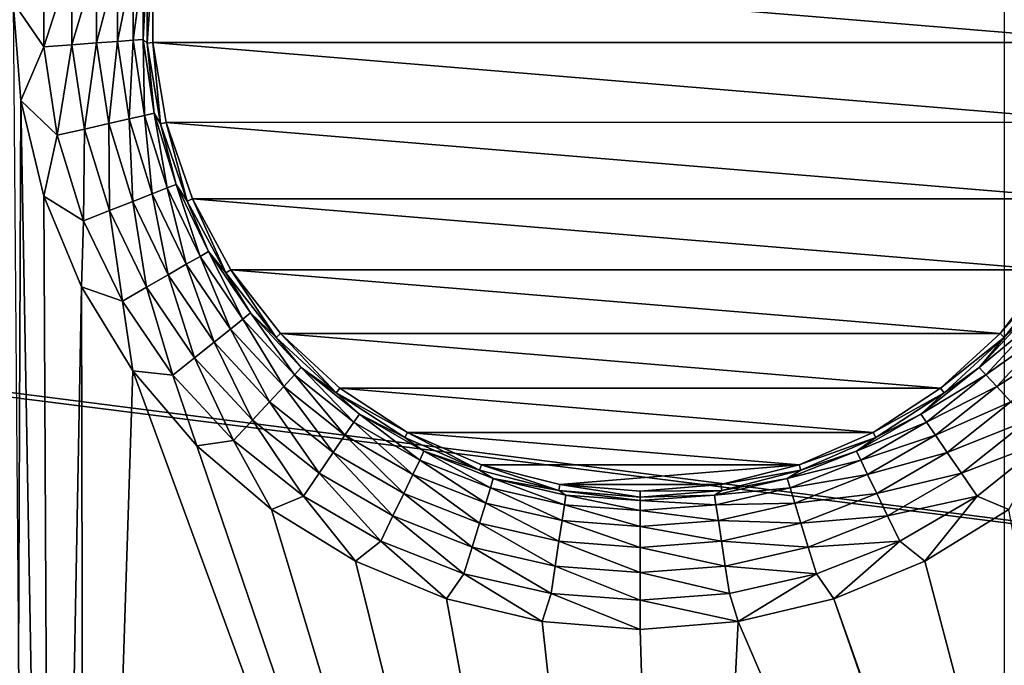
# Model space of a CAD drawing. Header units: metres. Extents: x -205 to 205, y -104 to 104.
# Tile 1019 of 1056: x 20 to 28, y -30 to -25. Entities that reach past the tile are written whole.
import ezdxf

# ---------------------------------------------------------------- set-up
doc = ezdxf.new("R2010")
doc.units = ezdxf.units.M
doc.layers.add('solid_01_2-CONSUMER_EHM_BOX_SW0001', color=7, linetype='CONTINUOUS')

msp = doc.modelspace()

# ---------------------------------------------------------------- linework, layer by layer
at = {"layer": 'solid_01_2-CONSUMER_EHM_BOX_SW0001'}
for points in [[(27.853924, 67.360435), (-0.010849, -74.95858), (-0.010778, 75.04142)], [(27.853924, 67.360435), (27.752735, 66.82019), (-0.010849, -74.95858)], [(27.752735, 66.82019), (27.752735, 66.262619), (-0.010849, -74.95858)], [(27.752672, -66.17981), (-0.010849, -74.95858), (27.752735, 66.262619)], [(-42.500065, -37.458561, 108.5), (42.499969, 37.541401, 108.5), (-42.500031, 37.541439, 108.5)], [(-42.500065, -37.458561, 108.5), (42.499935, -37.458599, 108.5), (42.499969, 37.541401, 108.5)], [(-40.59803, -20.260258, 63.099998), (40.597908, -30.516182, 63.099998), (-40.598034, -30.515982, 63.099998)], [(-40.59803, -20.260258, 63.099998), (-39.498363, -20.260258, 63.099998), (40.597908, -30.516182, 63.099998)], [(40.597908, -30.516182, 63.099998), (-39.498363, -20.260258, 63.099998), (39.498245, -20.260296, 63.099998)], [(20.491488, -25.296452, 6.024549), (20.491488, -24.620729, 6.024549), (20.258633, -24.958403, 6)], [(20.701511, -24.636467, 6.097567), (20.491488, -24.620729, 6.024549), (20.491488, -25.296452, 6.024549)], [(20.701511, -24.636467, 6.097567), (20.491488, -25.296452, 6.024549), (20.701511, -25.280712, 6.097567)], [(20.701511, -24.636467, 6.097567), (20.701511, -25.280712, 6.097567), (20.890188, -24.650608, 6.215427)], [(20.701511, -25.280712, 6.097567), (20.890188, -25.266573, 6.215427), (20.890188, -24.650608, 6.215427)], [(20.890188, -24.650608, 6.215427), (20.890188, -25.266573, 6.215427), (21.048141, -24.662445, 6.372272)], [(20.890188, -25.266573, 6.215427), (21.048141, -25.254736, 6.372272), (21.048141, -24.662445, 6.372272)], [(21.048141, -24.662445, 6.372272), (21.048141, -25.254736, 6.372272), (21.167522, -24.671391, 6.560308)], [(21.048141, -25.254736, 6.372272), (21.167522, -25.24579, 6.560308), (21.167522, -24.671391, 6.560308)], [(21.167522, -24.671391, 6.560308), (21.167522, -25.24579, 6.560308), (21.242401, -24.677002, 6.770193)], [(21.167522, -25.24579, 6.560308), (21.242401, -25.240179, 6.770193), (21.242401, -24.677002, 6.770193)], [(21.242401, -25.240179, 6.770193), (21.271368, -25.267536, 6.991273), (21.27137, -24.649622, 6.991273)], [(21.242401, -24.677002, 6.770193), (21.242401, -25.240179, 6.770193), (21.27137, -24.649622, 6.991273)], [(21.314905, -24.65354, 12), (21.27137, -24.649622, 6.991273), (21.271368, -25.267536, 6.991273)], [(21.314917, -25.263788, 12), (21.314905, -24.65354, 12), (21.271368, -25.267536, 6.991273)], [(28.684961, -24.653397, 12), (21.314905, -24.65354, 12), (28.684973, -25.263645, 12)], [(28.684973, -25.263645, 12), (21.314905, -24.65354, 12), (21.314917, -25.263788, 12)], [(20.31698, -25.700136, 6), (20.258633, -24.958403, 6), (20.299936, -29.95859, 6)], [(20.491488, -25.296452, 6.024549), (20.258633, -24.958403, 6), (20.31698, -25.700136, 6)], [(20.592197, -25.964628, 6.024549), (20.491488, -25.296452, 6.024549), (20.31698, -25.700136, 6)], [(20.701511, -25.280712, 6.097567), (20.491488, -25.296452, 6.024549), (20.592197, -25.964628, 6.024549)], [(20.701511, -25.280712, 6.097567), (20.592197, -25.964628, 6.024549), (20.797531, -25.917763, 6.097567)], [(20.701511, -25.280712, 6.097567), (20.797531, -25.917763, 6.097567), (20.890188, -25.266573, 6.215427)], [(20.797531, -25.917763, 6.097567), (20.981993, -25.87566, 6.215427), (20.890188, -25.266573, 6.215427)], [(20.890188, -25.266573, 6.215427), (20.981993, -25.87566, 6.215427), (21.048141, -25.254736, 6.372272)], [(20.981993, -25.87566, 6.215427), (21.136417, -25.840414, 6.372272), (21.048141, -25.254736, 6.372272)], [(21.048141, -25.254736, 6.372272), (21.136417, -25.840414, 6.372272), (21.167522, -25.24579, 6.560308)], [(21.136417, -25.840414, 6.372272), (21.253132, -25.813774, 6.560308), (21.167522, -25.24579, 6.560308)], [(21.167522, -25.24579, 6.560308), (21.253132, -25.813774, 6.560308), (21.242401, -25.240179, 6.770193)], [(21.242401, -25.240179, 6.770193), (21.326338, -25.797066, 6.770193), (21.271368, -25.267536, 6.991273)], [(21.253132, -25.813774, 6.560308), (21.326338, -25.797066, 6.770193), (21.242401, -25.240179, 6.770193)], [(21.314917, -25.263788, 12), (21.271368, -25.267536, 6.991273), (21.37307, -25.877026, 6.991273)], [(21.326338, -25.797066, 6.770193), (21.37307, -25.877026, 6.991273), (21.271368, -25.267536, 6.991273)], [(28.684973, -25.263645, 12), (21.314917, -25.263788, 12), (28.58444, -25.866274, 12)], [(21.415495, -25.866501, 12), (21.314917, -25.263788, 12), (21.37307, -25.877026, 6.991273)], [(28.58444, -25.866274, 12), (21.314917, -25.263788, 12), (21.415495, -25.866501, 12)], [(20.31698, -25.700136, 6), (20.299936, -29.95859, 6), (20.55302, -38.958591, 6)], [(20.490646, -26.423609, 6), (20.31698, -25.700136, 6), (20.55302, -38.958591, 6)], [(20.592197, -25.964628, 6.024549), (20.31698, -25.700136, 6), (20.490646, -26.423609, 6)], [(21.136417, -25.840414, 6.372272), (21.310999, -26.406393, 6.372272), (21.253132, -25.813774, 6.560308)], [(21.253132, -25.813774, 6.560308), (21.42244, -26.362656, 6.560308), (21.326338, -25.797066, 6.770193)], [(21.310999, -26.406393, 6.372272), (21.42244, -26.362656, 6.560308), (21.253132, -25.813774, 6.560308)], [(21.326338, -25.797066, 6.770193), (21.492336, -26.335222, 6.770193), (21.37307, -25.877026, 6.991273)], [(21.42244, -26.362656, 6.560308), (21.492336, -26.335222, 6.770193), (21.326338, -25.797066, 6.770193)], [(20.797531, -25.917763, 6.097567), (20.987425, -26.533386, 6.097567), (20.981993, -25.87566, 6.215427)], [(20.981993, -25.87566, 6.215427), (21.163551, -26.464262, 6.215427), (21.136417, -25.840414, 6.372272)], [(20.987425, -26.533386, 6.097567), (21.163551, -26.464262, 6.215427), (20.981993, -25.87566, 6.215427)], [(21.163551, -26.464262, 6.215427), (21.310999, -26.406393, 6.372272), (21.136417, -25.840414, 6.372272)], [(21.415495, -25.866501, 12), (21.37307, -25.877026, 6.991273), (21.573706, -26.46146, 6.991273)], [(21.492336, -26.335222, 6.770193), (21.573706, -26.46146, 6.991273), (21.37307, -25.877026, 6.991273)], [(28.58444, -25.866274, 12), (21.415495, -25.866501, 12), (28.386135, -26.443926, 12)], [(21.613796, -26.444046, 12), (21.415495, -25.866501, 12), (21.573706, -26.46146, 6.991273)], [(28.386135, -26.443926, 12), (21.415495, -25.866501, 12), (21.613796, -26.444046, 12)], [(20.79137, -26.610332, 6.024549), (20.592197, -25.964628, 6.024549), (20.490646, -26.423609, 6)], [(20.797531, -25.917763, 6.097567), (20.592197, -25.964628, 6.024549), (20.79137, -26.610332, 6.024549)], [(20.797531, -25.917763, 6.097567), (20.79137, -26.610332, 6.024549), (20.987425, -26.533386, 6.097567)], [(21.42244, -26.362656, 6.560308), (21.671661, -26.880173, 6.560308), (21.492336, -26.335222, 6.770193)], [(21.492336, -26.335222, 6.770193), (21.736691, -26.842628, 6.770193), (21.573706, -26.46146, 6.991273)], [(21.671661, -26.880173, 6.560308), (21.736691, -26.842628, 6.770193), (21.492336, -26.335222, 6.770193)], [(20.775354, -27.111006, 6), (20.490646, -26.423609, 6), (20.55302, -38.958591, 6)], [(20.79137, -26.610332, 6.024549), (20.490646, -26.423609, 6), (20.775354, -27.111006, 6)], [(21.163551, -26.464262, 6.215427), (21.430809, -27.019228, 6.215427), (21.310999, -26.406393, 6.372272)], [(21.310999, -26.406393, 6.372272), (21.567986, -26.940031, 6.372272), (21.42244, -26.362656, 6.560308)], [(21.430809, -27.019228, 6.215427), (21.567986, -26.940031, 6.372272), (21.310999, -26.406393, 6.372272)], [(21.567986, -26.940031, 6.372272), (21.671661, -26.880173, 6.560308), (21.42244, -26.362656, 6.560308)], [(20.987425, -26.533386, 6.097567), (21.266953, -27.113831, 6.097567), (21.163551, -26.464262, 6.215427)], [(21.266953, -27.113831, 6.097567), (21.430809, -27.019228, 6.215427), (21.163551, -26.464262, 6.215427)], [(21.613796, -26.444046, 12), (21.573706, -26.46146, 6.991273), (21.867798, -27.004902, 6.991273)], [(21.736691, -26.842628, 6.770193), (21.867798, -27.004902, 6.991273), (21.573706, -26.46146, 6.991273)], [(28.386135, -26.443926, 12), (21.613796, -26.444046, 12), (28.095695, -26.980677, 12)], [(21.904272, -26.980812, 12), (21.613796, -26.444046, 12), (21.867798, -27.004902, 6.991273)], [(28.095695, -26.980677, 12), (21.613796, -26.444046, 12), (21.904272, -26.980812, 12)], [(20.987425, -26.533386, 6.097567), (20.79137, -26.610332, 6.024549), (21.084557, -27.219137, 6.024549)], [(20.987425, -26.533386, 6.097567), (21.084557, -27.219137, 6.024549), (21.266953, -27.113831, 6.097567)], [(21.084557, -27.219137, 6.024549), (20.79137, -26.610332, 6.024549), (20.775354, -27.111006, 6)], [(21.671661, -26.880173, 6.560308), (21.995234, -27.354763, 6.560308), (21.736691, -26.842628, 6.770193)], [(21.736691, -26.842628, 6.770193), (22.053938, -27.307947, 6.770193), (21.867798, -27.004902, 6.991273)], [(21.995234, -27.354763, 6.560308), (22.053938, -27.307947, 6.770193), (21.736691, -26.842628, 6.770193)], [(21.430809, -27.019228, 6.215427), (21.777796, -27.528164, 6.215427), (21.567986, -26.940031, 6.372272)], [(21.567986, -26.940031, 6.372272), (21.901634, -27.429405, 6.372272), (21.671661, -26.880173, 6.560308)], [(21.777796, -27.528164, 6.215427), (21.901634, -27.429405, 6.372272), (21.567986, -26.940031, 6.372272)], [(21.901634, -27.429405, 6.372272), (21.995234, -27.354763, 6.560308), (21.671661, -26.880173, 6.560308)], [(21.266953, -27.113831, 6.097567), (21.629869, -27.646132, 6.097567), (21.430809, -27.019228, 6.215427)], [(21.629869, -27.646132, 6.097567), (21.777796, -27.528164, 6.215427), (21.430809, -27.019228, 6.215427)], [(21.904272, -26.980812, 12), (21.867798, -27.004902, 6.991273), (22.247326, -27.492525, 6.991273)], [(22.053938, -27.307947, 6.770193), (22.247326, -27.492525, 6.991273), (21.867798, -27.004902, 6.991273)], [(28.095695, -26.980677, 12), (21.904272, -26.980812, 12), (27.720316, -27.463005, 12)], [(22.279663, -27.463114, 12), (21.904272, -26.980812, 12), (22.247326, -27.492525, 6.991273)], [(27.720316, -27.463005, 12), (21.904272, -26.980812, 12), (22.279663, -27.463114, 12)], [(28.095695, -26.980677, 12), (27.720316, -27.463005, 12), (28.132067, -27.004925, 6.991273)], [(27.720316, -27.463005, 12), (27.752535, -27.492544, 6.991273), (28.132067, -27.004925, 6.991273)], [(27.945938, -27.307951, 6.770193), (28.132067, -27.004925, 6.991273), (27.752535, -27.492544, 6.991273)], [(20.775354, -27.111006, 6), (20.55302, -38.958591, 6), (20.799932, -38.963799, 6)], [(21.164091, -27.745396, 6), (20.775354, -27.111006, 6), (20.799932, -38.963799, 6)], [(21.084557, -27.219137, 6.024549), (20.775354, -27.111006, 6), (21.164091, -27.745396, 6)], [(21.266953, -27.113831, 6.097567), (21.084557, -27.219137, 6.024549), (21.465204, -27.777447, 6.024549)], [(21.266953, -27.113831, 6.097567), (21.465204, -27.777447, 6.024549), (21.629869, -27.646132, 6.097567)], [(21.465204, -27.777447, 6.024549), (21.084557, -27.219137, 6.024549), (21.164091, -27.745396, 6)], [(21.995234, -27.354763, 6.560308), (22.385923, -27.775829, 6.560308), (22.053938, -27.307947, 6.770193)], [(22.053938, -27.307947, 6.770193), (22.436996, -27.720785, 6.770193), (22.247326, -27.492525, 6.991273)], [(22.385923, -27.775829, 6.560308), (22.436996, -27.720785, 6.770193), (22.053938, -27.307947, 6.770193)], [(27.56288, -27.720789, 6.770193), (27.945938, -27.307951, 6.770193), (27.752535, -27.492544, 6.991273)], [(28.004644, -27.354767, 6.560308), (27.945938, -27.307951, 6.770193), (27.56288, -27.720789, 6.770193)], [(21.901634, -27.429405, 6.372272), (22.304497, -27.863586, 6.372272), (21.995234, -27.354763, 6.560308)], [(22.304497, -27.863586, 6.372272), (22.385923, -27.775829, 6.560308), (21.995234, -27.354763, 6.560308)], [(27.613953, -27.775831, 6.560308), (28.004644, -27.354767, 6.560308), (27.56288, -27.720789, 6.770193)], [(28.098242, -27.429409, 6.372272), (28.004644, -27.354767, 6.560308), (27.613953, -27.775831, 6.560308)], [(21.777796, -27.528164, 6.215427), (22.196758, -27.9797, 6.215427), (21.901634, -27.429405, 6.372272)], [(22.196758, -27.9797, 6.215427), (22.304497, -27.863586, 6.372272), (21.901634, -27.429405, 6.372272)], [(22.279663, -27.463114, 12), (22.247326, -27.492525, 6.991273), (22.701939, -27.91103, 6.991273)], [(27.720316, -27.463005, 12), (22.279663, -27.463114, 12), (27.271172, -27.876474, 12)], [(22.728765, -27.87652, 12), (22.279663, -27.463114, 12), (22.701939, -27.91103, 6.991273)], [(27.271172, -27.876474, 12), (22.279663, -27.463114, 12), (22.728765, -27.87652, 12)], [(27.720316, -27.463005, 12), (27.271172, -27.876474, 12), (27.752535, -27.492544, 6.991273)], [(27.695379, -27.86359, 6.372272), (28.098242, -27.429409, 6.372272), (27.613953, -27.775831, 6.560308)], [(28.22208, -27.528168, 6.215427), (28.098242, -27.429409, 6.372272), (27.695379, -27.86359, 6.372272)], [(21.629869, -27.646132, 6.097567), (22.068066, -28.118397, 6.097567), (21.777796, -27.528164, 6.215427)], [(22.068066, -28.118397, 6.097567), (22.196758, -27.9797, 6.215427), (21.777796, -27.528164, 6.215427)], [(22.436996, -27.720785, 6.770193), (22.701939, -27.91103, 6.991273), (22.247326, -27.492525, 6.991273)], [(27.271172, -27.876474, 12), (27.297918, -27.911047, 6.991273), (27.752535, -27.492544, 6.991273)], [(27.56288, -27.720789, 6.770193), (27.752535, -27.492544, 6.991273), (27.297918, -27.911047, 6.991273)], [(27.803116, -27.979702, 6.215427), (28.22208, -27.528168, 6.215427), (27.695379, -27.86359, 6.372272)], [(21.629869, -27.646132, 6.097567), (21.465204, -27.777447, 6.024549), (21.924812, -28.272787, 6.024549)], [(21.629869, -27.646132, 6.097567), (21.924812, -28.272787, 6.024549), (22.068066, -28.118397, 6.097567)], [(21.164091, -27.745396, 6), (20.799932, -38.963799, 6), (25.280481, -38.969337, 6)], [(21.647285, -28.311161, 6), (21.164091, -27.745396, 6), (25.280481, -38.969337, 6)], [(21.465204, -27.777447, 6.024549), (21.164091, -27.745396, 6), (21.647285, -28.311161, 6)], [(22.385923, -27.775829, 6.560308), (22.835007, -28.133961, 6.560308), (22.436996, -27.720785, 6.770193)], [(22.436996, -27.720785, 6.770193), (22.877306, -28.07192, 6.770193), (22.701939, -27.91103, 6.991273)], [(22.835007, -28.133961, 6.560308), (22.877306, -28.07192, 6.770193), (22.436996, -27.720785, 6.770193)], [(27.12257, -28.071922, 6.770193), (27.56288, -27.720789, 6.770193), (27.297918, -27.911047, 6.991273)], [(27.613953, -27.775831, 6.560308), (27.56288, -27.720789, 6.770193), (27.12257, -28.071922, 6.770193)], [(21.924812, -28.272787, 6.024549), (21.465204, -27.777447, 6.024549), (21.647285, -28.311161, 6)], [(22.304497, -27.863586, 6.372272), (22.767569, -28.232876, 6.372272), (22.385923, -27.775829, 6.560308)], [(22.767569, -28.232876, 6.372272), (22.835007, -28.133961, 6.560308), (22.385923, -27.775829, 6.560308)], [(27.164867, -28.133963, 6.560308), (27.613953, -27.775831, 6.560308), (27.12257, -28.071922, 6.770193)], [(27.695379, -27.86359, 6.372272), (27.613953, -27.775831, 6.560308), (27.164867, -28.133963, 6.560308)], [(22.196758, -27.9797, 6.215427), (22.678341, -28.363749, 6.215427), (22.304497, -27.863586, 6.372272)], [(22.678341, -28.363749, 6.215427), (22.767569, -28.232876, 6.372272), (22.304497, -27.863586, 6.372272)], [(23.239853, -28.210459, 12), (22.728765, -27.87652, 12), (22.701939, -27.91103, 6.991273)], [(22.877306, -28.07192, 6.770193), (23.219236, -28.249001, 6.991273), (22.701939, -27.91103, 6.991273)], [(23.239853, -28.210459, 12), (22.701939, -27.91103, 6.991273), (23.219236, -28.249001, 6.991273)], [(27.271172, -27.876474, 12), (22.728765, -27.87652, 12), (26.760099, -28.210419, 12)], [(26.760099, -28.210419, 12), (22.728765, -27.87652, 12), (23.239853, -28.210459, 12)], [(27.271172, -27.876474, 12), (26.760099, -28.210419, 12), (27.297918, -27.911047, 6.991273)], [(26.760099, -28.210419, 12), (26.780621, -28.249014, 6.991273), (27.297918, -27.911047, 6.991273)], [(27.12257, -28.071922, 6.770193), (27.297918, -27.911047, 6.991273), (26.780621, -28.249014, 6.991273)], [(27.232307, -28.232878, 6.372272), (27.695379, -27.86359, 6.372272), (27.164867, -28.133963, 6.560308)], [(27.803116, -27.979702, 6.215427), (27.695379, -27.86359, 6.372272), (27.232307, -28.232878, 6.372272)], [(22.068066, -28.118397, 6.097567), (22.571758, -28.520077, 6.097567), (22.196758, -27.9797, 6.215427)], [(22.571758, -28.520077, 6.097567), (22.678341, -28.363749, 6.215427), (22.196758, -27.9797, 6.215427)], [(27.321535, -28.36375, 6.215427), (27.803116, -27.979702, 6.215427), (27.232307, -28.232878, 6.372272)], [(27.931808, -28.118401, 6.097567), (27.803116, -27.979702, 6.215427), (27.321535, -28.36375, 6.215427)], [(22.068066, -28.118397, 6.097567), (21.924812, -28.272787, 6.024549), (22.453115, -28.694094, 6.024549)], [(22.068066, -28.118397, 6.097567), (22.453115, -28.694094, 6.024549), (22.571758, -28.520077, 6.097567)], [(22.767569, -28.232876, 6.372272), (23.28051, -28.529022, 6.372272), (22.835007, -28.133961, 6.560308)], [(22.835007, -28.133961, 6.560308), (23.332453, -28.421162, 6.560308), (22.877306, -28.07192, 6.770193)], [(23.28051, -28.529022, 6.372272), (23.332453, -28.421162, 6.560308), (22.835007, -28.133961, 6.560308)], [(22.877306, -28.07192, 6.770193), (23.365032, -28.35351, 6.770193), (23.219236, -28.249001, 6.991273)], [(23.332453, -28.421162, 6.560308), (23.365032, -28.35351, 6.770193), (22.877306, -28.07192, 6.770193)], [(26.634844, -28.353512, 6.770193), (27.12257, -28.071922, 6.770193), (26.780621, -28.249014, 6.991273)], [(27.164867, -28.133963, 6.560308), (27.12257, -28.071922, 6.770193), (26.634844, -28.353512, 6.770193)], [(26.667423, -28.421164, 6.560308), (27.164867, -28.133963, 6.560308), (26.634844, -28.353512, 6.770193)], [(27.232307, -28.232878, 6.372272), (27.164867, -28.133963, 6.560308), (26.667423, -28.421164, 6.560308)], [(27.428118, -28.520081, 6.097567), (27.931808, -28.118401, 6.097567), (27.321535, -28.36375, 6.215427)], [(27.428118, -28.520081, 6.097567), (28.075062, -28.272791, 6.024549), (27.931808, -28.118401, 6.097567)], [(23.239853, -28.210459, 12), (23.219236, -28.249001, 6.991273), (23.785105, -28.497217, 6.991273)], [(26.760099, -28.210419, 12), (23.239853, -28.210459, 12), (26.20035, -28.455956, 12)], [(23.799547, -28.455961, 12), (23.239853, -28.210459, 12), (23.785105, -28.497217, 6.991273)], [(26.20035, -28.455956, 12), (23.239853, -28.210459, 12), (23.799547, -28.455961, 12)], [(26.760099, -28.210419, 12), (26.20035, -28.455956, 12), (26.780621, -28.249014, 6.991273)], [(21.924812, -28.272787, 6.024549), (21.647285, -28.311161, 6), (22.213036, -28.794369, 6)], [(22.453115, -28.694094, 6.024549), (21.924812, -28.272787, 6.024549), (22.213036, -28.794369, 6)], [(22.678341, -28.363749, 6.215427), (23.211784, -28.671732, 6.215427), (22.767569, -28.232876, 6.372272)], [(23.211784, -28.671732, 6.215427), (23.28051, -28.529022, 6.372272), (22.767569, -28.232876, 6.372272)], [(23.365032, -28.35351, 6.770193), (23.785105, -28.497217, 6.991273), (23.219236, -28.249001, 6.991273)], [(26.20035, -28.455956, 12), (26.21475, -28.497227, 6.991273), (26.780621, -28.249014, 6.991273)], [(26.634844, -28.353512, 6.770193), (26.780621, -28.249014, 6.991273), (26.21475, -28.497227, 6.991273)], [(26.719366, -28.529024, 6.372272), (27.232307, -28.232878, 6.372272), (26.667423, -28.421164, 6.560308)], [(27.321535, -28.36375, 6.215427), (27.232307, -28.232878, 6.372272), (26.719366, -28.529024, 6.372272)], [(27.428118, -28.520081, 6.097567), (27.546761, -28.694098, 6.024549), (28.075062, -28.272791, 6.024549)], [(28.075062, -28.272791, 6.024549), (27.546761, -28.694098, 6.024549), (27.786537, -28.794592, 6)], [(22.213036, -28.794369, 6), (21.647285, -28.311161, 6), (25.280481, -38.969337, 6)], [(23.332453, -28.421162, 6.560308), (23.867146, -28.631014, 6.560308), (23.365032, -28.35351, 6.770193)], [(23.365032, -28.35351, 6.770193), (23.889278, -28.559261, 6.770193), (23.785105, -28.497217, 6.991273)], [(23.867146, -28.631014, 6.560308), (23.889278, -28.559261, 6.770193), (23.365032, -28.35351, 6.770193)], [(26.110598, -28.559263, 6.770193), (26.634844, -28.353512, 6.770193), (26.21475, -28.497227, 6.991273)], [(26.667423, -28.421164, 6.560308), (26.634844, -28.353512, 6.770193), (26.110598, -28.559263, 6.770193)], [(22.571758, -28.520077, 6.097567), (23.12969, -28.842201, 6.097567), (22.678341, -28.363749, 6.215427)], [(23.12969, -28.842201, 6.097567), (23.211784, -28.671732, 6.215427), (22.678341, -28.363749, 6.215427)], [(23.28051, -28.529022, 6.372272), (23.831858, -28.745411, 6.372272), (23.332453, -28.421162, 6.560308)], [(23.831858, -28.745411, 6.372272), (23.867146, -28.631014, 6.560308), (23.332453, -28.421162, 6.560308)], [(26.13273, -28.631014, 6.560308), (26.667423, -28.421164, 6.560308), (26.110598, -28.559263, 6.770193)], [(26.719366, -28.529024, 6.372272), (26.667423, -28.421164, 6.560308), (26.13273, -28.631014, 6.560308)], [(26.788092, -28.671734, 6.215427), (27.321535, -28.36375, 6.215427), (26.719366, -28.529024, 6.372272)], [(27.428118, -28.520081, 6.097567), (27.321535, -28.36375, 6.215427), (26.788092, -28.671734, 6.215427)], [(23.799547, -28.455961, 12), (23.785105, -28.497217, 6.991273), (24.384108, -28.648911, 6.991273)], [(23.889278, -28.559261, 6.770193), (24.384108, -28.648911, 6.991273), (23.785105, -28.497217, 6.991273)], [(26.20035, -28.455956, 12), (23.799547, -28.455961, 12), (24.391151, -28.60577, 12)], [(24.391151, -28.60577, 12), (23.799547, -28.455961, 12), (24.384108, -28.648911, 6.991273)], [(26.20035, -28.455956, 12), (24.391151, -28.60577, 12), (25.608736, -28.60577, 12)], [(26.20035, -28.455956, 12), (25.608736, -28.60577, 12), (26.21475, -28.497227, 6.991273)], [(25.608736, -28.60577, 12), (25.615742, -28.648914, 6.991273), (26.21475, -28.497227, 6.991273)], [(26.110598, -28.559263, 6.770193), (26.21475, -28.497227, 6.991273), (25.615742, -28.648914, 6.991273)], [(22.571758, -28.520077, 6.097567), (22.453115, -28.694094, 6.024549), (23.038309, -29.031956, 6.024549)], [(22.571758, -28.520077, 6.097567), (23.038309, -29.031956, 6.024549), (23.12969, -28.842201, 6.097567)], [(23.211784, -28.671732, 6.215427), (23.78517, -28.89677, 6.215427), (23.28051, -28.529022, 6.372272)], [(23.78517, -28.89677, 6.215427), (23.831858, -28.745411, 6.372272), (23.28051, -28.529022, 6.372272)], [(23.867146, -28.631014, 6.560308), (24.427143, -28.758829, 6.560308), (23.889278, -28.559261, 6.770193)], [(23.889278, -28.559261, 6.770193), (24.438335, -28.684582, 6.770193), (24.384108, -28.648911, 6.991273)], [(24.427143, -28.758829, 6.560308), (24.438335, -28.684582, 6.770193), (23.889278, -28.559261, 6.770193)], [(25.561541, -28.684582, 6.770193), (26.110598, -28.559263, 6.770193), (25.615742, -28.648914, 6.991273)], [(26.13273, -28.631014, 6.560308), (26.110598, -28.559263, 6.770193), (25.561541, -28.684582, 6.770193)], [(26.168016, -28.745413, 6.372272), (26.719366, -28.529024, 6.372272), (26.13273, -28.631014, 6.560308)], [(26.788092, -28.671734, 6.215427), (26.719366, -28.529024, 6.372272), (26.168016, -28.745413, 6.372272)], [(26.870186, -28.842201, 6.097567), (27.428118, -28.520081, 6.097567), (26.788092, -28.671734, 6.215427)], [(26.870186, -28.842201, 6.097567), (27.546761, -28.694098, 6.024549), (27.428118, -28.520081, 6.097567)], [(23.831858, -28.745411, 6.372272), (24.409302, -28.877209, 6.372272), (23.867146, -28.631014, 6.560308)], [(24.409302, -28.877209, 6.372272), (24.427143, -28.758829, 6.560308), (23.867146, -28.631014, 6.560308)], [(24.391151, -28.60577, 12), (24.384108, -28.648911, 6.991273), (24.999937, -28.699942, 6.991273)], [(24.384108, -28.648911, 6.991273), (24.999937, -28.726667, 6.770193), (24.999937, -28.699942, 6.991273)], [(24.438335, -28.684582, 6.770193), (24.999937, -28.726667, 6.770193), (24.384108, -28.648911, 6.991273)], [(24.999937, -28.656231, 12), (24.391151, -28.60577, 12), (24.999937, -28.699942, 6.991273)], [(25.608736, -28.60577, 12), (24.391151, -28.60577, 12), (24.999937, -28.656231, 12)], [(25.608736, -28.60577, 12), (24.999937, -28.656231, 12), (25.615742, -28.648914, 6.991273)], [(25.561541, -28.684582, 6.770193), (25.615742, -28.648914, 6.991273), (24.999937, -28.699942, 6.991273)], [(24.999937, -28.656231, 12), (24.999937, -28.699942, 6.991273), (25.615742, -28.648914, 6.991273)], [(25.572731, -28.758831, 6.560308), (26.13273, -28.631014, 6.560308), (25.561541, -28.684582, 6.770193)], [(26.168016, -28.745413, 6.372272), (26.13273, -28.631014, 6.560308), (25.572731, -28.758831, 6.560308)], [(22.453115, -28.694094, 6.024549), (22.213036, -28.794369, 6), (22.847408, -29.183121, 6)], [(23.038309, -29.031956, 6.024549), (22.453115, -28.694094, 6.024549), (22.847408, -29.183121, 6)], [(23.12969, -28.842201, 6.097567), (23.729401, -29.07757, 6.097567), (23.211784, -28.671732, 6.215427)], [(23.729401, -29.07757, 6.097567), (23.78517, -28.89677, 6.215427), (23.211784, -28.671732, 6.215427)], [(24.427143, -28.758829, 6.560308), (24.999937, -28.801754, 6.560308), (24.438335, -28.684582, 6.770193)], [(24.438335, -28.684582, 6.770193), (24.999937, -28.801754, 6.560308), (24.999937, -28.726667, 6.770193)], [(24.999937, -28.726667, 6.770193), (25.561541, -28.684582, 6.770193), (24.999937, -28.699942, 6.991273)], [(25.572731, -28.758831, 6.560308), (25.561541, -28.684582, 6.770193), (24.999937, -28.726667, 6.770193)], [(25.572731, -28.758831, 6.560308), (24.999937, -28.726667, 6.770193), (24.999937, -28.801754, 6.560308)], [(26.214705, -28.89677, 6.215427), (26.788092, -28.671734, 6.215427), (26.168016, -28.745413, 6.372272)], [(26.870186, -28.842201, 6.097567), (26.788092, -28.671734, 6.215427), (26.214705, -28.89677, 6.215427)], [(26.870186, -28.842201, 6.097567), (26.961567, -29.031958, 6.024549), (27.546761, -28.694098, 6.024549)], [(27.546761, -28.694098, 6.024549), (26.961567, -29.031958, 6.024549), (27.152132, -29.183292, 6)], [(27.546761, -28.694098, 6.024549), (27.152132, -29.183292, 6), (27.786537, -28.794592, 6)], [(22.847408, -29.183121, 6), (22.213036, -28.794369, 6), (25.280481, -38.969337, 6)], [(23.78517, -28.89677, 6.215427), (24.385693, -29.033836, 6.215427), (23.831858, -28.745411, 6.372272)], [(24.385693, -29.033836, 6.215427), (24.409302, -28.877209, 6.372272), (23.831858, -28.745411, 6.372272)], [(24.409302, -28.877209, 6.372272), (24.999937, -28.921471, 6.372272), (24.427143, -28.758829, 6.560308)], [(24.427143, -28.758829, 6.560308), (24.999937, -28.921471, 6.372272), (24.999937, -28.801754, 6.560308)], [(25.590574, -28.877209, 6.372272), (25.572731, -28.758831, 6.560308), (24.999937, -28.801754, 6.560308)], [(25.590574, -28.877209, 6.372272), (24.999937, -28.801754, 6.560308), (24.999937, -28.921471, 6.372272)], [(25.590574, -28.877209, 6.372272), (26.168016, -28.745413, 6.372272), (25.572731, -28.758831, 6.560308)], [(26.214705, -28.89677, 6.215427), (26.168016, -28.745413, 6.372272), (25.590574, -28.877209, 6.372272)], [(27.786537, -28.794592, 6), (27.152132, -29.183292, 6), (29.474903, -37.996052, 6)], [(23.12969, -28.842201, 6.097567), (23.038309, -29.031956, 6.024549), (23.667322, -29.278826, 6.024549)], [(23.12969, -28.842201, 6.097567), (23.667322, -29.278826, 6.024549), (23.729401, -29.07757, 6.097567)], [(24.385693, -29.033836, 6.215427), (24.999937, -29.079868, 6.215427), (24.409302, -28.877209, 6.372272)], [(24.409302, -28.877209, 6.372272), (24.999937, -29.079868, 6.215427), (24.999937, -28.921471, 6.372272)], [(25.614182, -29.033836, 6.215427), (25.590574, -28.877209, 6.372272), (24.999937, -28.921471, 6.372272)], [(25.614182, -29.033836, 6.215427), (26.214705, -28.89677, 6.215427), (25.590574, -28.877209, 6.372272)], [(26.270473, -29.077572, 6.097567), (26.870186, -28.842201, 6.097567), (26.214705, -28.89677, 6.215427)], [(26.270473, -29.077572, 6.097567), (26.961567, -29.031958, 6.024549), (26.870186, -28.842201, 6.097567)], [(23.729401, -29.07757, 6.097567), (24.357494, -29.220928, 6.097567), (23.78517, -28.89677, 6.215427)], [(24.357494, -29.220928, 6.097567), (24.385693, -29.033836, 6.215427), (23.78517, -28.89677, 6.215427)], [(25.614182, -29.033836, 6.215427), (24.999937, -28.921471, 6.372272), (24.999937, -29.079868, 6.215427)], [(26.270473, -29.077572, 6.097567), (26.214705, -28.89677, 6.215427), (25.614182, -29.033836, 6.215427)], [(23.038309, -29.031956, 6.024549), (22.847408, -29.183121, 6), (23.534782, -29.467844, 6)], [(23.667322, -29.278826, 6.024549), (23.038309, -29.031956, 6.024549), (23.534782, -29.467844, 6)], [(23.729401, -29.07757, 6.097567), (23.667322, -29.278826, 6.024549), (24.326103, -29.42919, 6.024549)], [(23.729401, -29.07757, 6.097567), (24.326103, -29.42919, 6.024549), (24.357494, -29.220928, 6.097567)], [(24.357494, -29.220928, 6.097567), (24.999937, -29.269073, 6.097567), (24.385693, -29.033836, 6.215427)], [(24.385693, -29.033836, 6.215427), (24.999937, -29.269073, 6.097567), (24.999937, -29.079868, 6.215427)], [(25.642382, -29.220928, 6.097567), (25.614182, -29.033836, 6.215427), (24.999937, -29.079868, 6.215427)], [(25.642382, -29.220928, 6.097567), (24.999937, -29.079868, 6.215427), (24.999937, -29.269073, 6.097567)], [(25.642382, -29.220928, 6.097567), (26.270473, -29.077572, 6.097567), (25.614182, -29.033836, 6.215427)], [(25.642382, -29.220928, 6.097567), (26.332554, -29.278828, 6.024549), (26.270473, -29.077572, 6.097567)], [(26.270473, -29.077572, 6.097567), (26.332554, -29.278828, 6.024549), (26.961567, -29.031958, 6.024549)], [(26.961567, -29.031958, 6.024549), (26.332554, -29.278828, 6.024549), (26.464737, -29.46796, 6)], [(26.961567, -29.031958, 6.024549), (26.464737, -29.46796, 6), (27.152132, -29.183292, 6)], [(23.534782, -29.467844, 6), (22.847408, -29.183121, 6), (25.280481, -38.969337, 6)], [(24.357494, -29.220928, 6.097567), (24.326103, -29.42919, 6.024549), (24.999937, -29.479687, 6.024549)], [(24.357494, -29.220928, 6.097567), (24.999937, -29.479687, 6.024549), (24.999937, -29.269073, 6.097567)], [(25.642382, -29.220928, 6.097567), (24.999937, -29.269073, 6.097567), (25.673771, -29.42919, 6.024549)], [(25.642382, -29.220928, 6.097567), (25.673771, -29.42919, 6.024549), (26.332554, -29.278828, 6.024549)], [(27.152132, -29.183292, 6), (26.464737, -29.46796, 6), (29.474903, -37.996052, 6)], [(23.667322, -29.278826, 6.024549), (23.534782, -29.467844, 6), (24.258242, -29.641531, 6)], [(24.326103, -29.42919, 6.024549), (23.667322, -29.278826, 6.024549), (24.258242, -29.641531, 6)], [(24.999937, -29.269073, 6.097567), (24.999937, -29.479687, 6.024549), (25.673771, -29.42919, 6.024549)], [(26.332554, -29.278828, 6.024549), (25.673771, -29.42919, 6.024549), (25.741291, -29.641586, 6)], [(26.332554, -29.278828, 6.024549), (25.741291, -29.641586, 6), (26.464737, -29.46796, 6)], [(24.258242, -29.641531, 6), (23.534782, -29.467844, 6), (25.280481, -38.969337, 6)], [(24.326103, -29.42919, 6.024549), (24.258242, -29.641531, 6), (24.999937, -29.699903, 6)], [(24.326103, -29.42919, 6.024549), (24.999937, -29.699903, 6), (24.999937, -29.479687, 6.024549)], [(25.673771, -29.42919, 6.024549), (24.999937, -29.479687, 6.024549), (25.741291, -29.641586, 6)], [(26.464737, -29.46796, 6), (25.741291, -29.641586, 6), (29.761034, -38.969013, 6)], [(26.464737, -29.46796, 6), (29.761034, -38.969013, 6), (29.474903, -37.996052, 6)], [(24.999937, -29.479687, 6.024549), (24.999937, -29.699903, 6), (25.741291, -29.641586, 6)], [(24.999937, -29.699903, 6), (24.258242, -29.641531, 6), (25.280481, -38.969337, 6)], [(25.741291, -29.641586, 6), (24.999937, -29.699903, 6), (25.280481, -38.969337, 6)], [(25.741291, -29.641586, 6), (25.280481, -38.969337, 6), (29.761034, -38.969013, 6)], [(20.299936, -29.95859, 6), (20.299932, -38.958591, 6), (20.55302, -38.958591, 6)]]:
    msp.add_3dface(points, dxfattribs=at)

doc.saveas('drawing.dxf')
